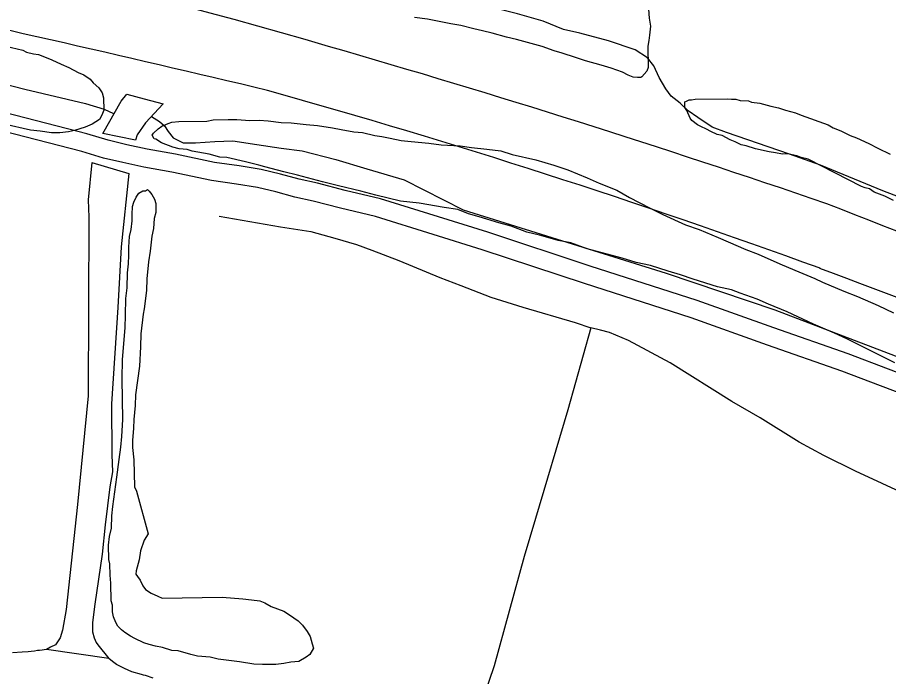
# Model space of a CAD drawing. Extents: x 3297716 to 3335574, y 688621 to 713991.
# Drawn here: x 3312704 to 3314130, y 706431 to 707510 of the extents above; entities that cross this region are included whole.
import ezdxf

# ---------------------------------------------------------------- set-up
doc = ezdxf.new("R2010")
doc.units = 0
for name, color, linetype in [('V-ROAD-CNTR', 7, 'Continuous'), ('V-SITE-VEGE', 7, 'Continuous'), ('V-TOPO-SHOR', 7, 'Continuous')]:
    doc.layers.add(name, color=color, linetype=linetype)

msp = doc.modelspace()

# ---------------------------------------------------------------- linework, layer by layer
at = {"layer": 'V-ROAD-CNTR'}
for points in [[(3314196.1, 706908.8), (3314064, 706958.8), (3313942.3, 707001.4), (3313816.8, 707046.4), (3313641.7, 707102.6), (3313473.9, 707158.1), (3313393.6, 707183.2), (3313298.2, 707212.7), (3313240.4, 707226.7), (3313195.2, 707238.5), (3313165.4, 707244.9), (3313134.5, 707253.4), (3313103.1, 707261.1), (3313066.9, 707266.7), (3313026.7, 707272.6), (3312962.7, 707286), (3312916.6, 707294.3), (3312883.3, 707301.5), (3312852.5, 707308.7), (3312817.5, 707319.1), (3312447.1, 707414.6)], [(3314397.8, 706793.2), (3314306.5, 706830.5), (3314185, 706881), (3314053.8, 706930.6), (3313932.3, 706973.2), (3313807.2, 707018), (3313632.4, 707074), (3313464.7, 707129.5), (3313384.7, 707154.5), (3313290.2, 707183.8), (3313233.1, 707197.6), (3313188.3, 707209.3), (3313158.2, 707215.8), (3313126.9, 707224.3), (3313097.2, 707231.6), (3313062.5, 707237.1), (3313021.5, 707243), (3312956.9, 707256.5), (3312910.8, 707264.8), (3312876.7, 707272.3), (3312844.9, 707279.7), (3312809.5, 707290.1), (3312439.8, 707385.5)]]:
    msp.add_lwpolyline(points, dxfattribs=at)
for centre, radius, start, end in [((3310557.4, 698351.4), 9490.4, 73.74765, 81.51969), ((3304908, 672959.5), 35395.1, 76.59549, 77.77707), ((3308464, 691015), 17119.5, 71.03007, 73.89312), ((3309820.1, 695603.7), 12237.9, 69.93844, 74.38819), ((3302490.6, 677408.6), 31952.2, 67.41526, 68.83128), ((3307839, 690514.6), 17698.1, 67.14979, 69.56559)]:
    msp.add_arc(centre, radius, start, end, dxfattribs=at)
at = {"layer": 'V-SITE-VEGE'}
for points in [[(3313736.9, 707531.2), (3313738.3, 707508.7), (3313740.5, 707495.4), (3313738.7, 707481.1), (3313737.8, 707471.9), (3313735.9, 707462.7), (3313736.5, 707427.9), (3313734.5, 707421.8), (3313726.5, 707412.4), (3313724.5, 707411.4), (3313719.3, 707411.3), (3313712.2, 707412.2), (3313703.9, 707415.2), (3313694.7, 707420.1), (3313676.2, 707427), (3313659.7, 707431.9), (3313634.1, 707438.6), (3313617.6, 707444.5), (3313596.1, 707451.3), (3313582.7, 707455.2), (3313563.2, 707462.1), (3313521.1, 707473.7), (3313504.7, 707477.5), (3313481.1, 707484.3), (3313465.7, 707488.2), (3313451.3, 707491), (3313429.8, 707496.8), (3313413.4, 707499.6), (3313375.4, 707507.2), (3313353.9, 707510)], [(3312582.5, 707486.9), (3312712.8, 707456.2), (3312719, 707453.2), (3312730.3, 707450.3), (3312738.5, 707449.4), (3312750.8, 707444.5), (3312760.1, 707440.6), (3312775.5, 707433.6), (3312787.9, 707427.7), (3312803.3, 707419.8), (3312812.6, 707415.8), (3312822.9, 707408.8), (3312828.1, 707402.8), (3312837.5, 707394.7), (3312842.7, 707386.6), (3312844.9, 707378.5), (3312845.2, 707358), (3312842.2, 707349.8), (3312838.3, 707342.6), (3312826.1, 707335.3), (3312814.9, 707330), (3312797.6, 707324.6), (3312787.5, 707322.4), (3312773.2, 707321.2), (3312759.9, 707321), (3312741.4, 707323.7), (3312725.1, 707325.5), (3312682, 707335.1)], [(3314138.4, 707210.2), (3314124, 707217.2), (3314106.5, 707224), (3314099.3, 707229), (3314092.1, 707231), (3314086, 707232.9), (3313998.4, 707277.6), (3313987.1, 707280.5), (3313979.9, 707283.4), (3313965.6, 707286.3), (3313956.4, 707286.1), (3313945.1, 707288), (3313934.8, 707289.9), (3313912.3, 707294.7), (3313896.9, 707299.5), (3313888.7, 707301.5), (3313879.4, 707306.4), (3313871.2, 707309.4), (3313857.8, 707316.3), (3313849.6, 707318.2), (3313839.3, 707323.2), (3313832, 707327.2), (3313822.8, 707331.1), (3313817.6, 707334.1), (3313808.3, 707341.1), (3313805.2, 707345.1), (3313799.9, 707357.3), (3313796.8, 707362.4), (3313796.6, 707371.6), (3313799.7, 707372.7), (3313803.7, 707374.8), (3313807.8, 707374.8), (3313813.9, 707375.9), (3313866, 707376.7)], [(3313866, 707376.7), (3313873.2, 707375.8), (3313880.4, 707375.9), (3313887.5, 707374), (3313900.8, 707373.2), (3313906, 707371.2), (3313919.3, 707369.4), (3313937.8, 707364.6), (3313950.1, 707361.7), (3313961.4, 707357.8), (3313977.8, 707353.9), (3313987.1, 707350), (3314031.3, 707334.3), (3314039.5, 707329.3), (3314051.9, 707324.4), (3314067.3, 707316.5), (3314077.6, 707312.5), (3314098.2, 707303.6), (3314112.6, 707295.7), (3314133.2, 707285.8)], [(3313361.7, 707205.5), (3313330.9, 707209.1), (3313290.9, 707218.7), (3313266.3, 707225.5), (3313229.4, 707234.1), (3313203.7, 707240.9), (3313162.7, 707251.5), (3313140.1, 707257.3), (3313109.3, 707265), (3313099, 707267.9), (3313077.5, 707273.7), (3313046.7, 707280.4), (3313035.5, 707281.2), (3313018, 707286.1), (3312990.3, 707290.8), (3312982.1, 707293.7), (3312968.8, 707294.5), (3312958.5, 707297.4), (3312940, 707304.3), (3312930.7, 707310.3), (3312927.7, 707311.3), (3312924.5, 707317.3), (3312926.5, 707320.4), (3312934.6, 707327.7), (3312940.6, 707331.9), (3312950.8, 707336.1), (3312956.9, 707338.3), (3312968.1, 707339.5), (3313014.1, 707340.2), (3313024.3, 707342.4), (3313048.8, 707342.8), (3313063.1, 707343), (3313084.6, 707341.3), (3313099.9, 707341.5), (3313114.3, 707340.7), (3313135.8, 707338), (3313152.1, 707337.2), (3313176.7, 707334.5), (3313195.1, 707332.7), (3313219.7, 707329), (3313234.1, 707326.2), (3313254.6, 707322.4), (3313268.9, 707321.6), (3313289.4, 707316.8), (3313300.7, 707314.9), (3313314, 707312.1), (3313332.5, 707308.3), (3313348.9, 707306.5), (3313377.5, 707303.8), (3313398, 707301.1), (3313428.7, 707299.5), (3313447.2, 707296.7), (3313472.7, 707294.1), (3313495.3, 707291.3), (3313513.8, 707285.5), (3313552.7, 707276.9), (3313582.5, 707268.1), (3313605.1, 707260.3), (3313637, 707247.5), (3313656.6, 707238.6), (3313685.4, 707226.8), (3313706, 707214.8), (3313739, 707198), (3313760.6, 707187.1), (3313797.7, 707170.2), (3313820.3, 707162.4), (3313851.1, 707149.6), (3313867.6, 707142.7), (3313896.4, 707129.8), (3313917, 707122), (3313952, 707106.2), (3313976.6, 707096.3), (3314009.6, 707082.5), (3314021.9, 707076.6), (3314056.9, 707061.8), (3314079.5, 707052.9), (3314113.5, 707038.1), (3314138.2, 707026.2)], [(3312891.7, 707187), (3312892.6, 707200.3), (3312894.5, 707207.5), (3312898.5, 707215.7), (3312902.5, 707221.9), (3312909.5, 707226.1), (3312913.6, 707226.2), (3312916.7, 707228.3), (3312919.8, 707225.3), (3312923.9, 707220.2), (3312928.2, 707212.1), (3312930.3, 707205), (3312930.5, 707190.7), (3312927.6, 707180.4), (3312926.9, 707164.1), (3312924, 707151.7), (3312921.3, 707127.2), (3312918.5, 707109.8)], [(3314140.5, 706944.5), (3314106.5, 706961.3), (3314063.2, 706983.2), (3314041.6, 706993.1), (3314007.6, 707007.9), (3313964.4, 707027.6), (3313933.5, 707040.5), (3313915, 707048.4), (3313887.3, 707058.2), (3313872.9, 707064.1), (3313850.3, 707068.8), (3313810.3, 707081.5), (3313789.7, 707088.3), (3313769.2, 707094.2), (3313740.4, 707103.9), (3313716.8, 707108.7), (3313694.2, 707115.5), (3313659.3, 707125.2), (3313636.8, 707131), (3313610, 707140.8), (3313589.5, 707144.6), (3313558.7, 707153.3), (3313538.2, 707158.1), (3313512.5, 707167.9), (3313492, 707173.7), (3313460.1, 707183.5), (3313442.7, 707188.3), (3313425.2, 707195.2), (3313402.7, 707198.9), (3313361.7, 707205.5)], [(3312918.5, 707109.8), (3312915.8, 707082.1), (3312915.1, 707062.7), (3312911.5, 707033), (3312909.6, 707023.8), (3312906, 706992), (3312905.3, 706970.5), (3312903.7, 706938.8), (3312897.3, 706891.7), (3312896.5, 706874.3), (3312894.8, 706851.8), (3312894, 706837.5), (3312892.3, 706817), (3312892.5, 706805.8), (3312894.8, 706785.4), (3312895.5, 706741.4), (3312898.7, 706734.3), (3312918.2, 706664.1), (3312911.2, 706653.7), (3312905.3, 706636.3), (3312903.5, 706621.9), (3312898.6, 706603.5), (3312897.7, 706598.3), (3312900.8, 706594.3), (3312905, 706588.2), (3312909.2, 706579.1), (3312913.4, 706573), (3312922.7, 706567), (3312934, 706562.1), (3312941.2, 706559.1), (3313039.3, 706560.6), (3313073.1, 706558.1), (3313087.4, 706556.3), (3313100.8, 706554.4), (3313109, 706551.5), (3313119.3, 706545.5), (3313139.9, 706537.7), (3313149.2, 706531.7), (3313163.6, 706521.7), (3313170.9, 706514.6), (3313178.2, 706504.5), (3313183.4, 706496.4), (3313186.7, 706484.2), (3313188.8, 706477.1), (3313182.9, 706466.8), (3313176.8, 706462.6), (3313164.6, 706455.2), (3313151.4, 706454), (3313140.2, 706451.8), (3313126.9, 706450.6), (3313105.4, 706450.2), (3313091.1, 706451), (3313067.5, 706454.8), (3313032.7, 706459.3), (3313019.4, 706462.2), (3312998.9, 706463.9), (3312987.6, 706466.8), (3312967.1, 706472.7), (3312956.9, 706473.5), (3312941.4, 706478.4), (3312930.2, 706480.3), (3312919.9, 706483.2), (3312910.7, 706486.1), (3312896.2, 706493), (3312889, 706497), (3312879.7, 706503), (3312874.6, 706507), (3312868.3, 706513.1), (3312865.2, 706519.1), (3312861, 706528.3), (3312859.8, 706536.4), (3312859.6, 706547.7), (3312857.5, 706554.8), (3312857, 706583.4), (3312855.8, 706596.7), (3312855.5, 706615.1), (3312853.4, 706622.2), (3312853, 706645.7), (3312854.8, 706660), (3312857.7, 706673.4), (3312858.4, 706693.8), (3312860.2, 706709.2), (3312866.6, 706757.3), (3312870.3, 706786), (3312873, 706806.5), (3312874.8, 706823.9), (3312876.4, 706851.5), (3312875.4, 706917.9), (3312876, 706949.6), (3312880.3, 707001.8), (3312881, 707022.3), (3312881.6, 707049.9), (3312883.4, 707067.3), (3312884, 707091.8), (3312885.8, 707106.2), (3312886.6, 707120.5), (3312886.4, 707133.8), (3312887.2, 707151.2), (3312890.1, 707162.5), (3312891.9, 707176.8), (3312891.7, 707187)]]:
    msp.add_lwpolyline(points, dxfattribs=at)
at = {"layer": 'V-TOPO-SHOR'}
for points in [[(3309930.5, 707783.9), (3310047.2, 707780.4), (3310126.1, 707765), (3310590.4, 707710.8), (3310910.9, 707675.5), (3311137.2, 707668.4), (3311416.4, 707640.1), (3311757, 707593), (3311841.8, 707581.2), (3311996.2, 707554.1), (3312142.3, 707530.5), (3312262.5, 707504.6), (3312385.1, 707477.5), (3312716.2, 707392.7), (3312815.2, 707369.1), (3312845.8, 707359.7), (3312861.2, 707352.6)], [(3313865, 707321.5), (3313841.4, 707330.2), (3313817.9, 707345.8), (3313802.4, 707357.1), (3313789.1, 707369.6), (3313774.3, 707380.9), (3313765.4, 707392.9), (3313754.5, 707411.8), (3313746.1, 707430.8), (3313735.8, 707443.8), (3313715.5, 707456.8), (3313671.5, 707471.4), (3313624.8, 707484.2), (3313597.8, 707490), (3313564.7, 707504), (3313522.8, 707515.6), (3313483.7, 707525.4), (3313433, 707538.7), (3313388.2, 707553.3), (3313376.7, 707556.9)], [(3312843.8, 707319.9), (3312873.7, 707372.7), (3312883, 707384.1)], [(3312883, 707384.1), (3312911.7, 707376.6), (3312942.4, 707368.5), (3312913.5, 707337.5), (3312899.9, 707317.4)], [(3312923.6, 707347.9), (3312936.6, 707339.6), (3312944.8, 707332.6), (3312950.7, 707323.1), (3312959, 707312.5), (3312975.5, 707304.3), (3312995.5, 707304.3), (3313027.3, 707306.7), (3313056.8, 707307.8), (3313095.7, 707301.9), (3313135.7, 707296), (3313169.9, 707291.3), (3313225.3, 707277.2), (3313276, 707261.9), (3313337.2, 707244.2), (3313433.9, 707194.7), (3313766.2, 707091), (3313944.1, 707030.9), (3314234, 706920.1)], [(3312899.9, 707317.4), (3312897.2, 707308.8), (3312843.8, 707319.9)], [(3314838.8, 706928.4), (3314739.8, 706975.5), (3314616.2, 707024.8), (3314493.1, 707080.4), (3314358.9, 707133.7), (3314234.1, 707183), (3314121, 707226.1), (3314018.7, 707268.2), (3313968, 707286.1), (3313865, 707321.5)], [(3312825.5, 707272.2), (3312886.5, 707254.6), (3312874, 707134.5), (3312868.3, 707034.9), (3312858.2, 706877), (3312858.5, 706793.8), (3312859.6, 706765.7), (3312855.1, 706741.4), (3312847.4, 706678.9), (3312842.9, 706631.3), (3312830.7, 706548.9), (3312826.6, 706519.4), (3312826.8, 706504.1), (3312829.8, 706494.1), (3312832.6, 706486.5), (3312835.5, 706482.4), (3312853.5, 706460.4), (3312751.3, 706474.7)], [(3312825.5, 707272.2), (3312819.5, 707211.4), (3312820.6, 707182.6), (3312819.5, 706890.3), (3312802.1, 706712.5), (3312783.6, 706540.6), (3312777.6, 706506.5), (3312773.9, 706494.3), (3312766.1, 706482.4), (3312758.2, 706478.8), (3312751.3, 706474.7)], [(3313034, 707184.4), (3313134.8, 707167.2), (3313184.6, 707159.4), (3313223.6, 707148.4), (3313258.9, 707138.1), (3313284.1, 707128.8), (3313328.4, 707111.9), (3313395.7, 707083.8), (3313429.9, 707071.2), (3313479.2, 707051.8), (3313531.2, 707035.7), (3313616.9, 707010.6), (3313642.8, 707001.5)], [(3313642.8, 707001.5), (3313605.3, 706867.3), (3313552.2, 706689.6), (3313533.5, 706627), (3313484.3, 706448.4), (3313448.2, 706340.6), (3313438.8, 706316.8)], [(3314256.2, 706687.7), (3314163.7, 706726.6), (3314076, 706766.7), (3314024.4, 706792.5), (3313983.7, 706814.3), (3313920, 706854.4), (3313873.6, 706881), (3313772.5, 706944.4), (3313704.3, 706980.7), (3313673.5, 706994.1), (3313658.5, 706998), (3313642.8, 707001.5)], [(3312926.3, 706427.8), (3312913.5, 706432.1), (3312910.4, 706433.1), (3312907.3, 706434.1), (3312891.3, 706438.2), (3312879.3, 706443.6), (3312866.4, 706450.6), (3312859.6, 706455.4), (3312853.5, 706460.4), (3312751.3, 706474.7), (3312747.9, 706474.3), (3312744.4, 706473.9), (3312740.3, 706473.2), (3312736.9, 706473.1), (3312731.7, 706472.4), (3312726.2, 706471.9), (3312721.4, 706471.2), (3312711.8, 706470.3), (3312695.9, 706469.4)]]:
    msp.add_lwpolyline(points, dxfattribs=at)

doc.saveas('drawing.dxf')
